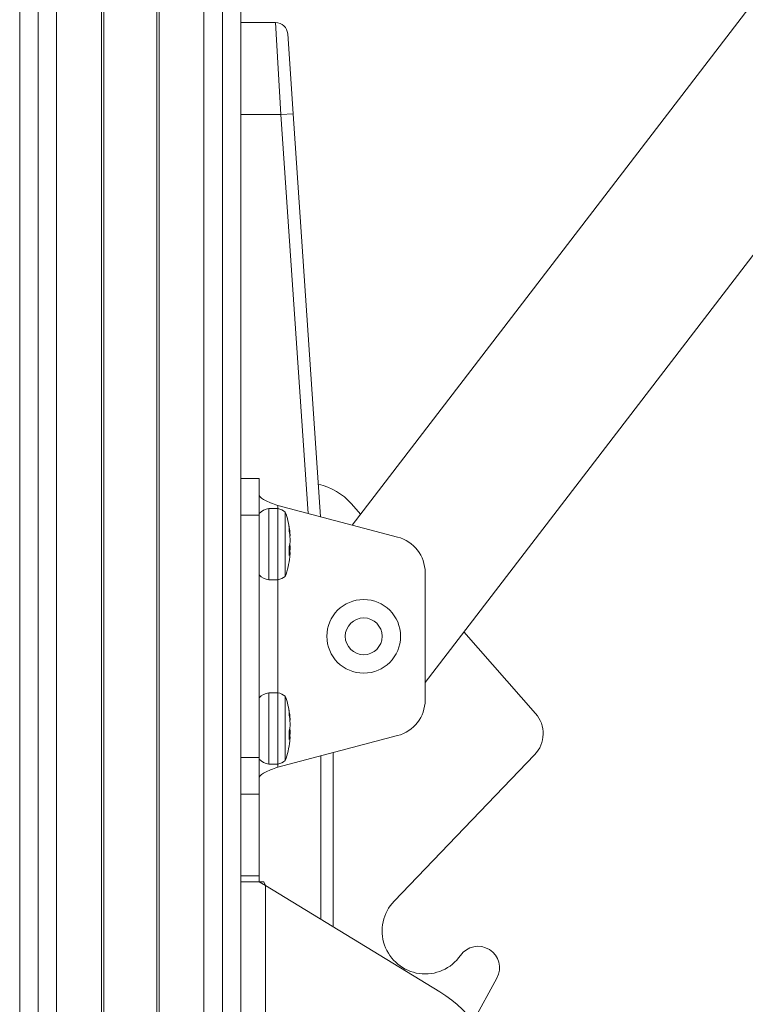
# Model space of a CAD drawing. Header units: inches. Extents: x 0 to 77643, y -44170 to 0.
# Tile 269 of 546: x 75573 to 75584, y -39696 to -39680. Entities that reach past the tile are written whole.
import ezdxf

# ---------------------------------------------------------------- set-up
doc = ezdxf.new("R2010")
doc.units = ezdxf.units.IN
doc.header["$MEASUREMENT"] = 0
doc.layers.get('0').update_dxf_attribs({"lineweight": 0})

msp = doc.modelspace()

# ---------------------------------------------------------------- linework, layer by layer
at = {"color": 7, "linetype": 'Continuous'}
for p, q in [((75572.51304, -39751.17737), (75572.51304, -39637.09816)), ((75572.81304, -39637.09816), (75572.81304, -39751.69699)), ((75572.81304, -39751.69699), (75572.81304, -39637.09816)), ((75573.11304, -39751.77737), (75573.11304, -39637.09816)), ((75573.844, -39751.77737), (75573.844, -39637.09816)), ((75573.88008, -39751.76199), (75573.88008, -39637.09816)), ((75574.746, -39751.76199), (75574.746, -39637.09816)), ((75574.78208, -39751.77737), (75574.78208, -39637.09816)), ((75575.51304, -39751.77737), (75575.51304, -39637.09816)), ((75575.81304, -39751.69699), (75575.81304, -39637.09816)), ((75575.81304, -39637.09816), (75575.81304, -39751.69699)), ((75576.11304, -39751.17737), (75576.11304, -39637.09816)), ((75577.92685, -39688.06555), (75599.24455, -39660.25428)), ((75601.31006, -39661.66903), (75579.11301, -39690.62752)), ((75576.67621, -39679.87737), (75576.11304, -39679.87737)), ((75576.67621, -39679.87737), (75576.76485, -39681.37737)), ((75576.96438, -39681.36377), (75576.87575, -39680.06377)), ((75576.11304, -39681.37737), (75576.76485, -39681.37737)), ((75576.96438, -39681.36377), (75576.76485, -39681.37737)), ((75576.76485, -39681.37737), (75577.20797, -39687.87657)), ((75577.4121, -39687.93023), (75576.96438, -39681.36377)), ((75576.41304, -39687.30549), (75576.11304, -39687.30549)), ((75576.41304, -39687.30549), (75576.41304, -39687.90549)), ((75576.56762, -39688.95737), (75576.56762, -39687.79737)), ((75576.71442, -39687.79737), (75576.56762, -39687.79737)), ((75576.71304, -39687.79737), (75576.71304, -39687.74646)), ((75578.66556, -39688.25975), (75576.71304, -39687.74646)), ((75576.71442, -39687.79737), (75576.71442, -39688.95737)), ((75578.06222, -39687.88894), (75577.91175, -39687.71757)), ((75576.41304, -39687.90549), (75576.11304, -39687.90549)), ((75576.41304, -39687.90549), (75576.41304, -39691.84926)), ((75576.83557, -39687.853), (75576.83557, -39688.90174)), ((75576.897, -39688.08148), (75576.897, -39688.14148)), ((75576.90331, -39688.18068), (75576.91043, -39688.18039)), ((75576.9105, -39688.24225), (75576.91284, -39688.242)), ((75576.91304, -39688.24184), (75576.91304, -39688.21646)), ((75576.91304, -39688.28528), (75576.91304, -39688.34669)), ((75576.897, -39688.4151), (75576.897, -39688.55982)), ((75576.90826, -39688.38169), (75576.91045, -39688.3819)), ((75576.91304, -39688.46972), (75576.91304, -39688.40742)), ((75576.91286, -39688.5124), (75576.897, -39688.51074)), ((75576.897, -39688.51849), (75576.91045, -39688.5198)), ((75576.91304, -39688.51254), (75576.91304, -39688.53835)), ((75579.11301, -39690.91472), (75579.11301, -39688.84003)), ((75576.56762, -39688.95737), (75576.71442, -39688.95737)), ((75576.71304, -39690.79737), (75576.71304, -39688.95737)), ((75580.91022, -39691.1325), (75579.74401, -39689.80431)), ((75576.56762, -39691.95737), (75576.56762, -39690.79737)), ((75576.71442, -39690.79737), (75576.56762, -39690.79737)), ((75576.71442, -39690.79737), (75576.71442, -39691.95737)), ((75576.83557, -39690.853), (75576.83557, -39691.90174)), ((75576.897, -39691.08148), (75576.897, -39691.14148)), ((75576.90331, -39691.18068), (75576.91043, -39691.18039)), ((75576.9105, -39691.24225), (75576.91284, -39691.242)), ((75576.91304, -39691.24184), (75576.91304, -39691.21646)), ((75576.91304, -39691.28528), (75576.91304, -39691.34669)), ((75576.71304, -39692.00828), (75578.66556, -39691.495)), ((75576.897, -39691.4151), (75576.897, -39691.55982)), ((75576.90826, -39691.38169), (75576.91045, -39691.3819)), ((75576.91304, -39691.46972), (75576.91304, -39691.40742)), ((75576.91286, -39691.5124), (75576.897, -39691.51074)), ((75576.897, -39691.51849), (75576.91045, -39691.5198)), ((75576.9098, -39691.51973), (75576.91045, -39691.5198)), ((75576.91304, -39691.51254), (75576.91304, -39691.53835)), ((75577.61304, -39694.60867), (75577.61304, -39691.77169)), ((75578.60791, -39694.19276), (75580.8953, -39691.80855)), ((75576.11304, -39691.84926), (75576.41304, -39691.84926)), ((75576.41304, -39691.84926), (75576.41304, -39692.44926)), ((75576.56762, -39691.95737), (75576.71442, -39691.95737)), ((75576.71304, -39692.00828), (75576.71304, -39691.95737)), ((75577.41304, -39691.82427), (75577.41304, -39694.48678)), ((75576.11304, -39692.44926), (75576.41304, -39692.44926)), ((75576.41304, -39693.77737), (75576.41304, -39692.44926)), ((75576.41304, -39693.87737), (75576.41304, -39692.44926)), ((75576.41304, -39693.77737), (75576.11304, -39693.77737)), ((75576.41304, -39693.87737), (75576.11304, -39693.87737)), ((75576.41304, -39693.87737), (75576.41304, -39693.77737)), ((75576.48804, -39693.87737), (75576.41304, -39693.87737)), ((75576.51304, -39693.93831), (75576.41304, -39693.87737)), ((75576.51304, -39693.93831), (75576.48804, -39693.87737)), ((75576.51304, -39701.78432), (75576.51304, -39693.93831)), ((75579.35382, -39695.66952), (75576.51304, -39693.93831)), ((75579.89479, -39696.15343), (75580.28185, -39695.44523))]:
    msp.add_line(p, q, dxfattribs=at)
for radius in [0.6, 0.3]:
    msp.add_circle((75578.11304, -39689.87737), radius, dxfattribs=at)
for centre, radius, start, end in [((75576.67621, -39680.07737), 0.2, 3.900494, 90), ((75576.67621, -39680.07737), 0.2, 3.900494, 90), ((75577.16031, -39688.37737), 1, 41.284711, 77.543538), ((75576.60712, -39688.06306), 0.26861, 98.456719, 136.26742), ((75576.65558, -39688.08523), 0.29381, 52.223102, 78.447654), ((75575.65397, -39688.29548), 1.26173, 6.840424, 20.529653), ((75575.80465, -39688.28022), 1.11028, 5.158437, 10.311423), ((75575.7686, -39688.34398), 1.14642, 5.130221, 10.174273), ((75575.65397, -39688.29548), 1.26173, 5.729207, 6.054717), ((75576.00188, -39688.26413), 0.91241, 2.99509, 5.265961), ((75576.12297, -39688.31027), 0.79047, 1.812055, 4.993257), ((75578.51301, -39688.84003), 0.6, 0, 75.271266), ((75576.6763, -39688.32203), 0.23952, 337.13442, 347.835188), ((75576.67638, -39688.43234), 0.23945, 12.159411, 13.318634), ((75576.74088, -39688.34242), 0.17221, 349.937517, 358.577717), ((75576.74215, -39688.41182), 0.17095, 1.474013, 10.080239), ((75575.65397, -39688.45927), 1.26173, 339.470347, 354.270786), ((75576.71344, -39688.47583), 0.20186, 335.412574, 347.41999), ((75575.80452, -39688.47451), 1.11041, 354.27798, 354.858894), ((75575.99857, -39688.49029), 0.91573, 354.754126, 356.991731), ((75576.12421, -39688.44442), 0.78923, 355.075867, 358.162629), ((75576.60712, -39688.69169), 0.26861, 223.73258, 261.543281), ((75576.65558, -39688.66951), 0.29381, 281.552346, 307.776898), ((75576.60712, -39691.06306), 0.26861, 98.456719, 136.26742), ((75576.65558, -39691.08523), 0.29381, 52.223102, 78.447654), ((75575.65397, -39691.29548), 1.26173, 6.840424, 20.529653), ((75578.51301, -39690.91472), 0.6, 284.728734, 0), ((75575.80465, -39691.28022), 1.11028, 5.158437, 10.311423), ((75575.7686, -39691.34398), 1.14642, 5.130221, 10.174273), ((75575.65397, -39691.29548), 1.26173, 5.729207, 6.054717), ((75576.00188, -39691.26413), 0.91241, 2.99509, 5.265961), ((75580.5345, -39691.4624), 0.5, 316.187236, 41.284711), ((75576.12297, -39691.31027), 0.79047, 1.812055, 4.993257), ((75576.6763, -39691.32203), 0.23952, 337.13442, 347.835188), ((75576.67638, -39691.43234), 0.23945, 12.159411, 13.318634), ((75576.74088, -39691.34242), 0.17221, 349.937517, 358.577717), ((75576.74215, -39691.41182), 0.17095, 1.474013, 10.080239), ((75576.12421, -39691.44442), 0.78923, 355.075867, 358.162629), ((75575.65397, -39691.45927), 1.26173, 339.470347, 354.270786), ((75576.71344, -39691.47583), 0.20186, 335.412574, 347.41999), ((75575.80452, -39691.47451), 1.11041, 354.27798, 354.858894), ((75575.99857, -39691.49029), 0.91573, 354.754126, 356.991731), ((75576.60712, -39691.69169), 0.26861, 223.73258, 261.543281), ((75576.65558, -39691.66951), 0.29381, 281.552346, 307.776898), ((75579.11304, -39694.67737), 0.7, 136.187236, 325.150095), ((75579.97472, -39695.27737), 0.35, 331.342255, 145.150095), ((75578.31304, -39697.37737), 2, 312.93952, 58.641426)]:
    msp.add_arc(centre, radius, start, end, dxfattribs=at)
for points in [[(75576.71304, -39687.74646), (75576.67377, -39687.73211), (75576.63451, -39687.71777), (75576.56195, -39687.68907), (75576.52867, -39687.67472), (75576.47314, -39687.64602), (75576.4509, -39687.63167), (75576.42084, -39687.60297), (75576.41304, -39687.58862), (75576.41304, -39687.57427)], [(75576.41304, -39692.18048), (75576.41304, -39692.16613), (75576.42084, -39692.15178), (75576.4509, -39692.12308), (75576.47314, -39692.10873), (75576.52867, -39692.08003), (75576.56195, -39692.06568), (75576.63451, -39692.03698), (75576.67377, -39692.02263), (75576.71304, -39692.00828)]]:
    msp.add_open_spline(points, degree=3, knots=[0, 0, 0, 0, 0.25, 0.25, 0.5, 0.5, 0.75, 0.75, 1, 1, 1, 1], dxfattribs=at)
for points in [[(75576.91284, -39688.242), (75576.91291, -39688.24199), (75576.91298, -39688.24194), (75576.91304, -39688.24184)], [(75576.91045, -39688.5198), (75576.91168, -39688.51427), (75576.91254, -39688.51176), (75576.91304, -39688.51254)], [(75576.91284, -39691.242), (75576.91291, -39691.24199), (75576.91298, -39691.24194), (75576.91304, -39691.24184)], [(75576.91045, -39691.5198), (75576.91168, -39691.51427), (75576.91254, -39691.51176), (75576.91304, -39691.51254)]]:
    msp.add_open_spline(points, degree=3, dxfattribs=at)

doc.saveas('drawing.dxf')
